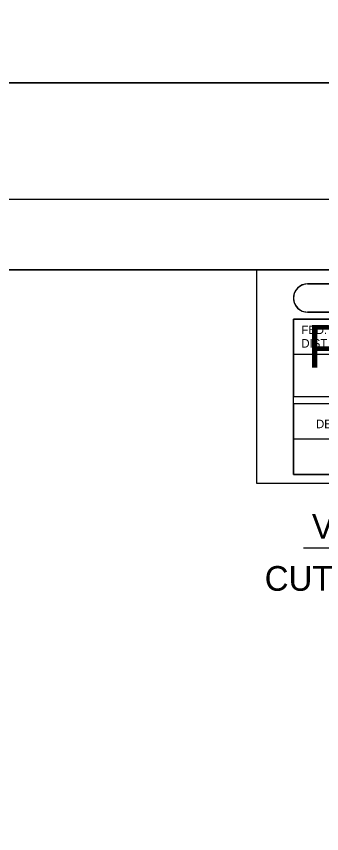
# Model space of a CAD drawing. Extents: x 2148105 to 2149976, y 144169 to 149705.
# Drawn here: x 2148515.9 to 2148537.5, y 144852 to 144909.9 of the extents above; entities that cross this region are included whole.
import ezdxf

# ---------------------------------------------------------------- set-up
doc = ezdxf.new("R2010")
doc.units = 0
for name, color, linetype in [('PH1a-2-RampG-Shld', 7, 'Continuous'), ('PH1a-PR-ServRd', 7, 'Continuous'), ('PH1a-RampC', 7, 'Continuous'), ('PH1a-RampM', 7, 'Continuous'), ('Ph1B-PR-Drive', 7, 'Continuous'), ('PH2-RampM', 7, 'Continuous'), ('PH2-RampM-Curb', 7, 'Continuous'), ('PR-Parapet', 7, 'Continuous'), ('PR-Sidewalk', 7, 'Continuous'), ('PR_Align_Ramp_A', 7, 'Continuous'), ('PR_Align_Ramp_E', 7, 'Continuous'), ('PR_Align_Ramp_J', 7, 'Continuous'), ('PR_Align_Retaining_Wall_L', 7, 'Continuous'), ('PR_Bridge_Wall_CIP', 7, 'Continuous'), ('PR_Bridge_Wall_MSE', 7, 'Continuous'), ('PR_DTM_Breakline', 7, 'Continuous'), ('PR_Phasing_Pavement_1', 7, 'Continuous'), ('PR_Storm_Conc_Pipe_PH1B', 7, 'Continuous'), ('PR_Storm_Ditch_Paved', 7, 'Continuous'), ('PR_Storm_Drainage_Area', 7, 'Continuous'), ('PR_Storm_Txt_NW', 7, 'Continuous'), ('PR_Storm_Txt_SE', 7, 'Continuous'), ('PROP-SERRD', 7, 'Continuous'), ('Prop-ServRd-Rev', 7, 'Continuous'), ('SHT_North_Arrow', 7, 'Continuous')]:
    doc.layers.add(name, color=color, linetype=linetype)

msp = doc.modelspace()

# ---------------------------------------------------------------- linework, layer by layer
at = {"layer": 'PH1a-2-RampG-Shld'}
for p, q in [((2148536.497, 144890.906), (2148568.156, 144890.906)), ((2148536.497, 144888.906), (2148568.156, 144888.906)), ((2148535.497, 144888.406), (2148569.156, 144888.406)), ((2148535.497, 144877.414), (2148535.497, 144888.406)), ((2148535.497, 144877.414), (2148569.156, 144877.414))]:
    msp.add_line(p, q, dxfattribs=at)
msp.add_arc((2148536.499, 144889.909), 1, 89.99522, 270, dxfattribs=at)
at = {"layer": 'PH1a-PR-ServRd'}
for p, q in [((2148532.868, 144891.906), (2148532.868, 144876.798)), ((2148532.868, 144876.798), (2148570.822, 144876.798))]:
    msp.add_line(p, q, dxfattribs=at)
msp.add_lwpolyline([(2148570.822, 144681.906), (2148255.822, 144681.906), (2148255.822, 144891.906), (2148570.822, 144891.906)], close=True, dxfattribs=at)
at = {"layer": 'PH1a-RampC'}
for p, q in [((2148536.497, 144890.906), (2148568.156, 144890.906)), ((2148536.497, 144888.906), (2148568.156, 144888.906)), ((2148535.497, 144888.406), (2148569.156, 144888.406)), ((2148535.497, 144877.414), (2148535.497, 144888.406)), ((2148535.497, 144877.414), (2148569.156, 144877.414))]:
    msp.add_line(p, q, dxfattribs=at)
msp.add_arc((2148536.499, 144889.909), 1, 89.99522, 270, dxfattribs=at)
at = {"layer": 'PH1a-RampM'}
for p, q in [((2148536.497, 144890.906), (2148568.156, 144890.906)), ((2148536.497, 144888.906), (2148568.156, 144888.906)), ((2148535.497, 144888.406), (2148569.156, 144888.406)), ((2148535.497, 144877.414), (2148535.497, 144888.406)), ((2148535.497, 144877.414), (2148569.156, 144877.414))]:
    msp.add_line(p, q, dxfattribs=at)
msp.add_arc((2148536.499, 144889.909), 1, 89.99522, 270, dxfattribs=at)
at = {"layer": 'Ph1B-PR-Drive'}
for p, q in [((2148536.497, 144890.906), (2148568.156, 144890.906)), ((2148536.497, 144888.906), (2148568.156, 144888.906)), ((2148535.497, 144888.406), (2148569.156, 144888.406)), ((2148535.497, 144877.414), (2148535.497, 144888.406)), ((2148535.497, 144877.414), (2148569.156, 144877.414))]:
    msp.add_line(p, q, dxfattribs=at)
msp.add_arc((2148536.499, 144889.909), 1, 89.99522, 270, dxfattribs=at)
at = {"layer": 'PH2-RampM'}
for p, q in [((2148536.497, 144890.906), (2148568.156, 144890.906)), ((2148536.497, 144888.906), (2148568.156, 144888.906)), ((2148535.497, 144888.406), (2148569.156, 144888.406)), ((2148535.497, 144877.414), (2148535.497, 144888.406)), ((2148535.497, 144877.414), (2148569.156, 144877.414))]:
    msp.add_line(p, q, dxfattribs=at)
msp.add_arc((2148536.499, 144889.909), 1, 89.99522, 270, dxfattribs=at)
at = {"layer": 'PH2-RampM-Curb'}
for p, q in [((2148536.497, 144890.906), (2148568.156, 144890.906)), ((2148536.497, 144888.906), (2148568.156, 144888.906)), ((2148535.497, 144888.406), (2148569.156, 144888.406)), ((2148535.497, 144877.414), (2148535.497, 144888.406)), ((2148535.497, 144877.414), (2148569.156, 144877.414))]:
    msp.add_line(p, q, dxfattribs=at)
msp.add_arc((2148536.499, 144889.909), 1, 89.99522, 270, dxfattribs=at)
at = {"layer": 'PR-Parapet'}
for p, q in [((2148536.497, 144890.906), (2148568.156, 144890.906)), ((2148536.497, 144888.906), (2148568.156, 144888.906)), ((2148535.497, 144888.406), (2148569.156, 144888.406)), ((2148535.497, 144877.414), (2148535.497, 144888.406)), ((2148535.497, 144877.414), (2148569.156, 144877.414))]:
    msp.add_line(p, q, dxfattribs=at)
msp.add_arc((2148536.499, 144889.909), 1, 89.99522, 270, dxfattribs=at)
at = {"layer": 'PR-Sidewalk'}
for p, q in [((2148536.497, 144890.906), (2148568.156, 144890.906)), ((2148536.497, 144888.906), (2148568.156, 144888.906)), ((2148535.497, 144888.406), (2148569.156, 144888.406)), ((2148535.497, 144877.414), (2148535.497, 144888.406)), ((2148535.497, 144877.414), (2148569.156, 144877.414))]:
    msp.add_line(p, q, dxfattribs=at)
msp.add_arc((2148536.499, 144889.909), 1, 89.99522, 270, dxfattribs=at)
at = {"layer": 'PR_Align_Ramp_A'}
msp.add_line((2148536.197, 144872.21), (2148547.229, 144872.21), dxfattribs=at)
at = {"layer": 'PR_Align_Ramp_E'}
for points in [[(2148219.947, 145145.156), (2148579.947, 145145.156), (2148579.947, 144905.156), (2148219.947, 144905.156)], [(2148219.947, 144905.156), (2148579.947, 144905.156), (2148579.947, 144665.156), (2148219.947, 144665.156)]]:
    msp.add_lwpolyline(points, close=True, dxfattribs=at)
at = {"layer": 'PR_Align_Ramp_J'}
msp.add_lwpolyline([(2148236.322, 144896.906), (2148576.322, 144896.906), (2148576.322, 144676.906), (2148236.322, 144676.906)], close=True, dxfattribs=at)
at = {"layer": 'PR_Align_Retaining_Wall_L'}
for p, q in [((2148536.497, 144890.906), (2148568.156, 144890.906)), ((2148536.497, 144888.906), (2148568.156, 144888.906)), ((2148535.497, 144888.406), (2148569.156, 144888.406)), ((2148535.497, 144877.414), (2148535.497, 144888.406)), ((2148535.497, 144877.414), (2148569.156, 144877.414))]:
    msp.add_line(p, q, dxfattribs=at)
msp.add_arc((2148536.499, 144889.909), 1, 89.99522, 270, dxfattribs=at)
at = {"layer": 'PR_Bridge_Wall_CIP'}
for p, q in [((2148536.497, 144890.906), (2148568.156, 144890.906)), ((2148536.497, 144888.906), (2148568.156, 144888.906)), ((2148535.497, 144888.406), (2148569.156, 144888.406)), ((2148535.497, 144877.414), (2148535.497, 144888.406)), ((2148535.497, 144877.414), (2148569.156, 144877.414))]:
    msp.add_line(p, q, dxfattribs=at)
msp.add_arc((2148536.499, 144889.909), 1, 89.99522, 270, dxfattribs=at)
at = {"layer": 'PR_Bridge_Wall_MSE'}
for p, q in [((2148536.497, 144890.906), (2148568.156, 144890.906)), ((2148536.497, 144888.906), (2148568.156, 144888.906)), ((2148535.497, 144888.406), (2148569.156, 144888.406)), ((2148535.497, 144877.414), (2148535.497, 144888.406)), ((2148535.497, 144877.414), (2148569.156, 144877.414))]:
    msp.add_line(p, q, dxfattribs=at)
msp.add_arc((2148536.499, 144889.909), 1, 89.99522, 270, dxfattribs=at)
at = {"layer": 'PR_DTM_Breakline'}
for p, q in [((2148536.497, 144890.906), (2148568.156, 144890.906)), ((2148536.497, 144888.906), (2148568.156, 144888.906)), ((2148535.497, 144888.406), (2148569.156, 144888.406)), ((2148535.497, 144877.414), (2148535.497, 144888.406)), ((2148535.497, 144877.414), (2148569.156, 144877.414))]:
    msp.add_line(p, q, dxfattribs=at)
msp.add_arc((2148536.499, 144889.909), 1, 89.99522, 270, dxfattribs=at)
at = {"layer": 'PR_Phasing_Pavement_1'}
for p, q in [((2148536.497, 144890.906), (2148568.156, 144890.906)), ((2148536.497, 144888.906), (2148568.156, 144888.906)), ((2148535.497, 144888.406), (2148569.156, 144888.406)), ((2148535.497, 144877.414), (2148535.497, 144888.406)), ((2148535.497, 144877.414), (2148569.156, 144877.414))]:
    msp.add_line(p, q, dxfattribs=at)
msp.add_arc((2148536.499, 144889.909), 1, 89.99522, 270, dxfattribs=at)
at = {"layer": 'PR_Storm_Conc_Pipe_PH1B'}
msp.add_lwpolyline([(2148255.822, 144681.906), (2148570.822, 144681.906), (2148570.822, 144891.906), (2148255.822, 144891.906)], close=True, dxfattribs=at)
msp.add_lwpolyline([(2148255.822, 144681.906), (2148570.822, 144681.906), (2148570.822, 144891.906), (2148255.822, 144891.906)], close=True, dxfattribs=at)
at = {"layer": 'PR_Storm_Ditch_Paved'}
for p, q in [((2148568.156, 144890.906), (2148536.499, 144890.906)), ((2148568.156, 144888.906), (2148536.499, 144888.906)), ((2148569.156, 144888.406), (2148535.497, 144888.406)), ((2148535.497, 144888.406), (2148535.497, 144882.906)), ((2148569.156, 144885.906), (2148535.497, 144885.906)), ((2148569.156, 144882.906), (2148535.497, 144882.906)), ((2148569.156, 144882.406), (2148535.497, 144882.406)), ((2148535.497, 144882.406), (2148535.497, 144877.406)), ((2148569.156, 144879.906), (2148535.497, 144879.906)), ((2148569.156, 144877.406), (2148535.497, 144877.406))]:
    msp.add_line(p, q, dxfattribs=at)
msp.add_arc((2148536.499, 144889.901), 1, 90, 270, dxfattribs=at)
at = {"layer": 'PR_Storm_Drainage_Area'}
for p, q in [((2148536.497, 144890.906), (2148568.156, 144890.906)), ((2148536.497, 144888.906), (2148568.156, 144888.906)), ((2148535.497, 144888.406), (2148569.156, 144888.406)), ((2148535.497, 144877.414), (2148535.497, 144888.406)), ((2148535.497, 144877.414), (2148569.156, 144877.414))]:
    msp.add_line(p, q, dxfattribs=at)
msp.add_arc((2148536.499, 144889.909), 1, 89.99522, 270, dxfattribs=at)
at = {"layer": 'PR_Storm_Txt_NW'}
for p, q in [((2148536.497, 144890.906), (2148568.156, 144890.906)), ((2148536.497, 144888.906), (2148568.156, 144888.906)), ((2148535.497, 144888.406), (2148569.156, 144888.406)), ((2148535.497, 144877.414), (2148535.497, 144888.406)), ((2148535.497, 144877.414), (2148569.156, 144877.414))]:
    msp.add_line(p, q, dxfattribs=at)
msp.add_arc((2148536.499, 144889.909), 1, 89.99522, 270, dxfattribs=at)
at = {"layer": 'PR_Storm_Txt_SE'}
for p, q in [((2148536.497, 144890.906), (2148568.156, 144890.906)), ((2148536.497, 144888.906), (2148568.156, 144888.906)), ((2148535.497, 144888.406), (2148569.156, 144888.406)), ((2148535.497, 144877.414), (2148535.497, 144888.406)), ((2148535.497, 144877.414), (2148569.156, 144877.414))]:
    msp.add_line(p, q, dxfattribs=at)
msp.add_arc((2148536.499, 144889.909), 1, 89.99522, 270, dxfattribs=at)
at = {"layer": 'PROP-SERRD'}
for p, q in [((2148536.497, 144890.906), (2148568.156, 144890.906)), ((2148536.497, 144888.906), (2148568.156, 144888.906)), ((2148535.497, 144888.406), (2148569.156, 144888.406)), ((2148535.497, 144877.414), (2148535.497, 144888.406)), ((2148535.497, 144877.414), (2148569.156, 144877.414))]:
    msp.add_line(p, q, dxfattribs=at)
msp.add_arc((2148536.499, 144889.909), 1, 89.99522, 270, dxfattribs=at)
at = {"layer": 'Prop-ServRd-Rev'}
for p, q in [((2148536.497, 144890.906), (2148568.156, 144890.906)), ((2148536.497, 144888.906), (2148568.156, 144888.906)), ((2148535.497, 144888.406), (2148569.156, 144888.406)), ((2148535.497, 144877.414), (2148535.497, 144888.406)), ((2148535.497, 144877.414), (2148569.156, 144877.414))]:
    msp.add_line(p, q, dxfattribs=at)
msp.add_arc((2148536.499, 144889.909), 1, 89.99522, 270, dxfattribs=at)
at = {"layer": 'SHT_North_Arrow'}
for p, q in [((2148536.497, 144890.906), (2148568.156, 144890.906)), ((2148536.497, 144888.906), (2148568.156, 144888.906)), ((2148535.497, 144888.406), (2148569.156, 144888.406)), ((2148535.497, 144877.414), (2148535.497, 144888.406)), ((2148535.497, 144877.414), (2148569.156, 144877.414))]:
    msp.add_line(p, q, dxfattribs=at)
msp.add_arc((2148536.499, 144889.909), 1, 89.99522, 270, dxfattribs=at)

# ---------------------------------------------------------------- texts
at = {"layer": 'Ph1B-PR-Drive'}
msp.add_text('PRELIMINARY R W', height=3, dxfattribs=at).set_placement((2148536.488, 144884.986))
at = {"layer": 'PR_Align_Ramp_A'}
for s, p in [('VOLUME', (2148536.802, 144872.858)), ('CUT', (2148533.458, 144869.175))]:
    msp.add_text(s, height=1.75, dxfattribs=at).set_placement(p)
at = {"layer": 'PR_Storm_Ditch_Paved'}
for s, p in [('FED.  ROAD', (2148536.055, 144887.356)), ('DIST.  NO.', (2148536.056, 144886.398)), ('DESCRIPTION', (2148537.094, 144880.689))]:
    msp.add_text(s, height=0.6, dxfattribs=at).set_placement(p)

doc.saveas('drawing.dxf')
